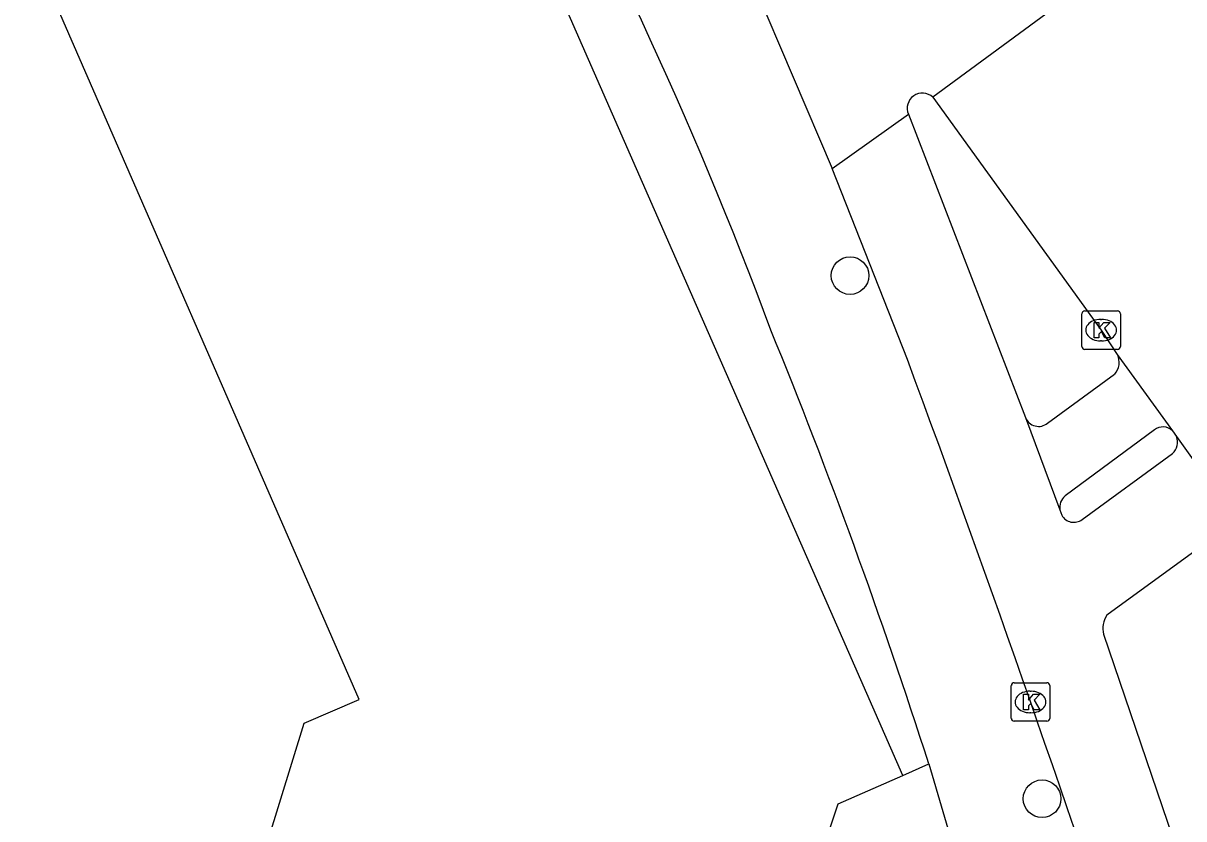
# Model space of a CAD drawing. Extents: x 158352 to 159489, y 383828 to 384597.
# Drawn here: x 159191.78 to 159221.98, y 384029.46 to 384050.16 of the extents above; entities that cross this region are included whole.
import ezdxf

# ---------------------------------------------------------------- set-up
doc = ezdxf.new("R2010")
doc.units = 0
for name, color, linetype in [('IMGEO_Boom', 7, 'Continuous'), ('IMGEO_Fietspad_gesloten', 7, 'Continuous'), ('IMGEO_Kolk', 7, 'Continuous'), ('IMGEO_Pand', 7, 'Continuous'), ('IMGEO_Rijbaan_lokaal_gesloten', 7, 'Continuous'), ('IMGEO_Rijbaan_lokaal_open', 7, 'Continuous'), ('IMGEO_Voetpad_open', 7, 'Continuous')]:
    doc.layers.add(name, color=color, linetype=linetype)

msp = doc.modelspace()

# ---------------------------------------------------------------- linework, layer by layer
at = {"layer": 'IMGEO_Boom'}
for centre in [(159213.293, 384043.591), (159218.29, 384029.981)]:
    msp.add_circle(centre, 0.489, dxfattribs=at)
at = {"layer": 'IMGEO_Fietspad_gesloten'}
for points in [[(159214.812, 384047.789), (159217.856, 384039.898)], [(159214.786, 384041.405), (159212.824, 384046.378)], [(159217.856, 384039.898), (159218.753, 384037.493)], [(159219.331, 384037.245), (159221.684, 384038.965)], [(159218.753, 384037.493), (159218.804, 384037.356)], [(159223.061, 384037.001), (159219.977, 384034.753)], [(159219.893, 384034.263), (159223.907, 384022.466)]]:
    msp.add_lwpolyline(points, dxfattribs=at)
for centre, radius, start, end in [((158746.588, 383867.945), 499.298, 18.16488, 20.32889), ((159221.429, 384039.256), 0.387, 311.1877, 22.404), ((159219.115, 384037.526), 0.354, 208.6035, 307.6082), ((159220.464, 384034.417), 0.592, 145.4321, 195.1128)]:
    msp.add_arc(centre, radius, start, end, dxfattribs=at)
at = {"layer": 'IMGEO_Kolk'}
for p, q in [((159219.402, 384042.672), (159220.254, 384042.672)), ((159219.327, 384041.746), (159219.327, 384042.598)), ((159219.815, 384042.452), (159219.84, 384042.452)), ((159220.328, 384042.598), (159220.328, 384041.746)), ((159219.838, 384041.892), (159219.813, 384041.892)), ((159220.254, 384041.672), (159219.402, 384041.672)), ((159217.565, 384032.998), (159218.417, 384032.998)), ((159217.49, 384032.072), (159217.49, 384032.924)), ((159217.978, 384032.778), (159218.003, 384032.778)), ((159218.491, 384032.924), (159218.491, 384032.072)), ((159218.001, 384032.218), (159217.976, 384032.218)), ((159218.417, 384031.998), (159217.565, 384031.998))]:
    msp.add_line(p, q, dxfattribs=at)
for points in [[(159219.402, 384042.672), (159220.254, 384042.672)], [(159219.327, 384041.746), (159219.327, 384042.598)], [(159219.648, 384042.372), (159219.771, 384042.372), (159219.771, 384042.221), (159219.901, 384042.372), (159220.065, 384042.372), (159219.919, 384042.221), (159220.072, 384041.972), (159219.92, 384041.972), (159219.835, 384042.136), (159219.771, 384042.069), (159219.771, 384041.972), (159219.648, 384041.972), (159219.648, 384042.372)], [(159220.328, 384042.598), (159220.328, 384041.746)], [(159220.254, 384041.672), (159219.402, 384041.672)], [(159217.565, 384032.998), (159218.417, 384032.998)], [(159217.49, 384032.072), (159217.49, 384032.924)], [(159217.811, 384032.698), (159217.934, 384032.698), (159217.934, 384032.547), (159218.064, 384032.698), (159218.228, 384032.698), (159218.082, 384032.547), (159218.235, 384032.298), (159218.083, 384032.298), (159217.998, 384032.462), (159217.934, 384032.395), (159217.934, 384032.298), (159217.811, 384032.298), (159217.811, 384032.698)], [(159218.491, 384032.924), (159218.491, 384032.072)], [(159218.417, 384031.998), (159217.565, 384031.998)]]:
    msp.add_lwpolyline(points, dxfattribs=at)
for centre, start, end in [((159219.404, 384042.596), 91.552, 178.448), ((159219.404, 384042.596), 91.552, 178.448), ((159220.252, 384042.596), 1.552, 88.448), ((159220.252, 384042.596), 1.552, 88.448), ((159219.404, 384041.748), 181.552, 268.448), ((159219.404, 384041.748), 181.552, 268.448), ((159220.252, 384041.748), 271.552, 358.448), ((159220.252, 384041.748), 271.552, 358.448), ((159217.567, 384032.922), 91.552, 178.448), ((159217.567, 384032.922), 91.552, 178.448), ((159218.415, 384032.922), 1.552, 88.448), ((159218.415, 384032.922), 1.552, 88.448), ((159217.567, 384032.074), 181.552, 268.448), ((159217.567, 384032.074), 181.552, 268.448), ((159218.415, 384032.074), 271.552, 358.448), ((159218.415, 384032.074), 271.552, 358.448)]:
    msp.add_arc(centre, 0.0765, start, end, dxfattribs=at)
for centre, major_axis, ratio, start_param, end_param in [((159219.814, 384042.172), (-0.387, 0.002), 0.722429, 4.712389, 7.853982), ((159219.839, 384042.172), (-0.39, 0.002), 0.717154, 1.570796, 4.712389), ((159217.977, 384032.498), (-0.387, 0.002), 0.722429, 4.712389, 7.853982), ((159218.002, 384032.498), (-0.39, 0.002), 0.717154, 1.570796, 4.712389)]:
    msp.add_ellipse(centre, major_axis=major_axis, ratio=ratio, start_param=start_param, end_param=end_param, dxfattribs=at)
at = {"layer": 'IMGEO_Pand'}
for points in [[(159214.665, 384030.587), (159202.839, 384057.534)], [(159210.155, 384016.874), (159180.797, 384000), (159178.382, 383998.612), (159177.583, 384000), (159172.356, 384009.08), (159176.703, 384011.583), (159197.634, 384023.633), (159196.913, 384024.885), (159199.089, 384031.944), (159200.516, 384032.566), (159191.751, 384052.673), (159198.299, 384055.527), (159201.06, 384056.748)], [(159210.155, 384016.874), (159209.212, 384018.512), (159210.366, 384021.972), (159210.617, 384022.725), (159211.3, 384022.498), (159212.208, 384025.221), (159211.522, 384025.45), (159211.772, 384026.201), (159212.987, 384029.849), (159214.665, 384030.587)]]:
    msp.add_lwpolyline(points, dxfattribs=at)
at = {"layer": 'IMGEO_Rijbaan_lokaal_gesloten'}
for points in [[(159221.494, 384052.678), (159215.445, 384048.229)], [(159215.445, 384048.229), (159219.829, 384042.173), (159220.248, 384041.537)], [(159220.248, 384041.537), (159221.684, 384039.551)], [(159221.684, 384039.551), (159221.787, 384039.404)], [(159221.787, 384039.404), (159223.522, 384036.978)]]:
    msp.add_lwpolyline(points, dxfattribs=at)
at = {"layer": 'IMGEO_Rijbaan_lokaal_open'}
for points in [[(159210.8, 384051.142), (159212.824, 384046.378)], [(159212.824, 384046.378), (159214.812, 384047.789)]]:
    msp.add_lwpolyline(points, dxfattribs=at)
msp.add_arc((159215.174, 384047.944), 0.394, 46.4151, 203.1914, dxfattribs=at)
at = {"layer": 'IMGEO_Voetpad_open'}
for points in [[(159218.434, 384039.753), (159220.179, 384041.025)], [(159221.214, 384039.577), (159218.889, 384037.858)], [(159214.665, 384030.587), (159215.344, 384030.886)], [(159215.344, 384030.886), (159217.531, 384023.448)]]:
    msp.add_lwpolyline(points, dxfattribs=at)
for centre, radius, start, end in [((159108.803, 384004.08), 109.284, 20.39976, 29.56265), ((159066.565, 383983.089), 156.268, 17.81015, 22.21556), ((159219.836, 384041.332), 0.461, 318.2065, 26.4429), ((159218.198, 384040.035), 0.368, 201.8395, 309.9947), ((159221.434, 384039.298), 0.355, 45.3462, 128.3212), ((159219.136, 384037.558), 0.388, 129.4598, 189.6691)]:
    msp.add_arc(centre, radius, start, end, dxfattribs=at)

doc.saveas('drawing.dxf')
